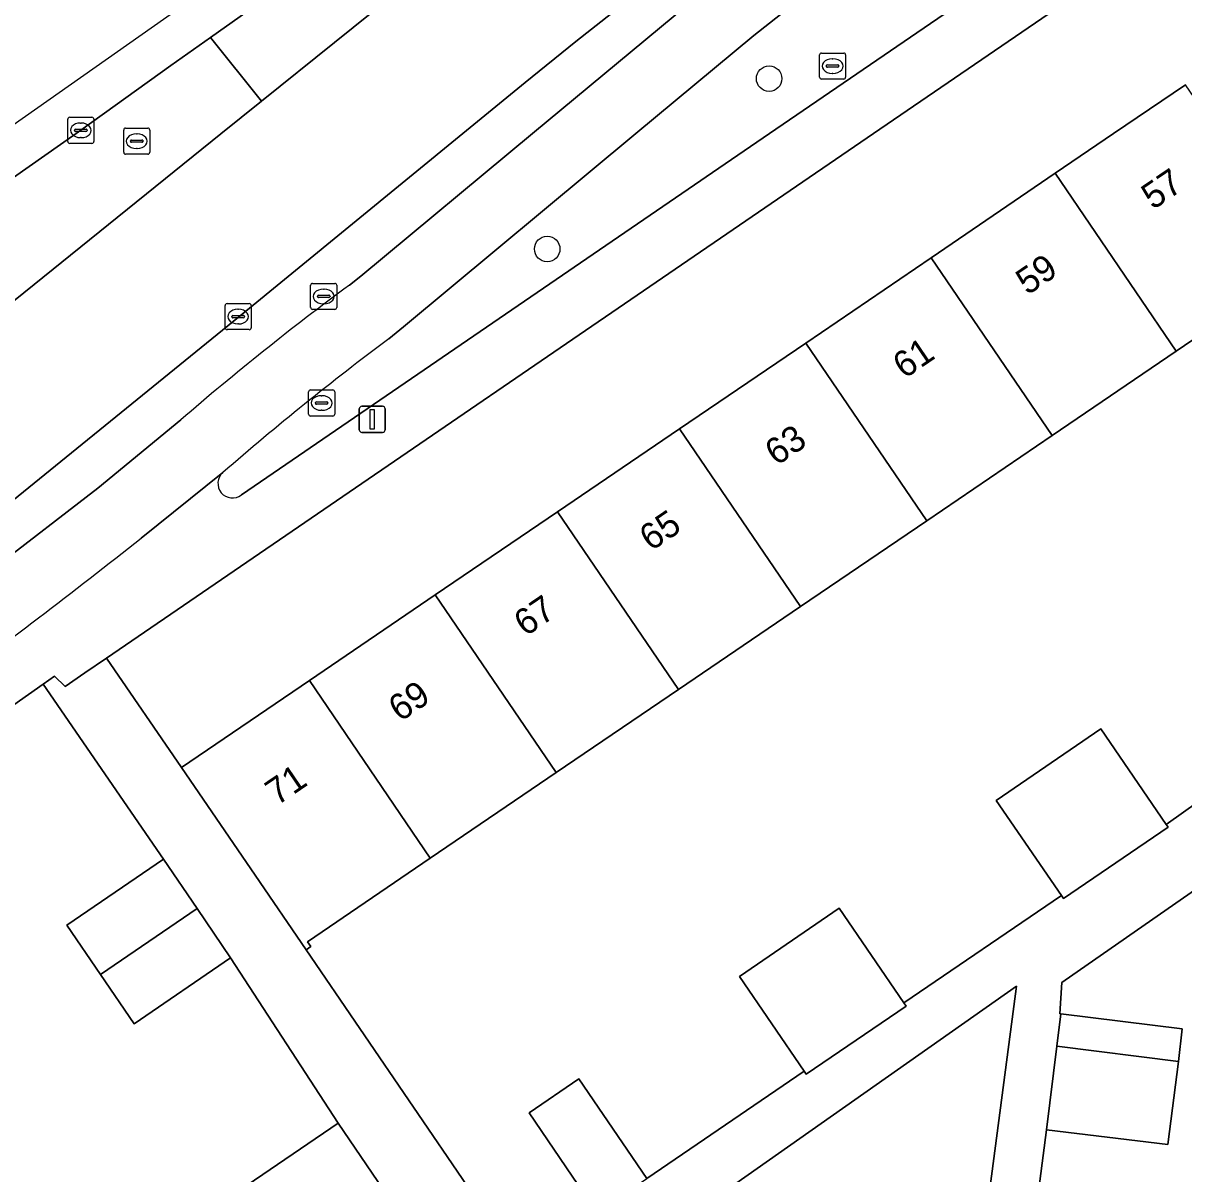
# Model space of a CAD drawing. Extents: x 158086 to 159499, y 382904 to 383981.
# Drawn here: x 158392.46 to 158436.95, y 383460.14 to 383504.23 of the extents above; entities that cross this region are included whole.
import ezdxf

# ---------------------------------------------------------------- set-up
doc = ezdxf.new("R2010")
doc.units = 0
for name, color, linetype in [('IMGEO_Berm_groen', 7, 'Continuous'), ('IMGEO_Boom', 7, 'Continuous'), ('IMGEO_Erf', 7, 'Continuous'), ('IMGEO_Fietspad_gesloten', 7, 'Continuous'), ('IMGEO_Groenvoorziening', 7, 'Continuous'), ('IMGEO_Haag', 7, 'Continuous'), ('IMGEO_Kolk', 7, 'Continuous'), ('IMGEO_Lichtmast', 7, 'Continuous'), ('IMGEO_OVBaan_gesloten', 7, 'Continuous'), ('IMGEO_Pand', 7, 'Continuous'), ('IMGEO_Pand_nummerreeks', 7, 'Continuous'), ('IMGEO_Rijbaan_regionaal_gesloten', 7, 'Continuous'), ('IMGEO_Rioolput', 7, 'Continuous'), ('IMGEO_Voetpad_open', 7, 'Continuous')]:
    doc.layers.add(name, color=color, linetype=linetype)

msp = doc.modelspace()

# ---------------------------------------------------------------- linework, layer by layer
at = {"layer": 'IMGEO_Berm_groen'}
for points in [[(158661.52, 383682.534), (158548.056, 383605.231), (158537.837, 383598.268), (158500, 383572.487), (158425.464, 383521.701), (158412.679, 383512.917), (158399.643, 383503.685), (158401.599, 383501.25), (158412.794, 383510.243), (158418.409, 383514.401), (158426.656, 383520.079), (158500, 383570.082), (158538.968, 383596.649), (158549.805, 383604.037), (158646.334, 383669.776)], [(158445.933, 383521.775), (158444.263, 383520.715), (158443.607, 383520.298), (158436.47, 383515.388), (158427.887, 383509.53), (158424.552, 383506.994), (158420.474, 383503.76), (158415.949, 383500), (158407.038, 383492.595), (158406.477, 383492.138)], [(158400.827, 383486.161), (158421.071, 383500), (158439.869, 383512.85)]]:
    msp.add_lwpolyline(points, dxfattribs=at)
for centre, radius, start, end in [((158472.293, 383403.919), 110.065, 126.72473, 130.97625), ((158400.481, 383486.595), 0.555, 130.7737, 308.56)]:
    msp.add_arc(centre, radius, start, end, dxfattribs=at)
at = {"layer": 'IMGEO_Boom'}
for centre in [(158421.055, 383502.109), (158412.548, 383495.579)]:
    msp.add_circle(centre, 0.489, dxfattribs=at)
at = {"layer": 'IMGEO_Erf'}
for points in [[(158440.823, 383510.78), (158425.055, 383500), (158395.661, 383479.905), (158398.531, 383475.708), (158403.431, 383479.039), (158408.259, 383482.322), (158412.942, 383485.506), (158417.618, 383488.685), (158422.456, 383491.974), (158427.268, 383495.246), (158432.023, 383498.479), (158434.26, 383500), (158437.013, 383501.871)], [(158441.652, 383495.057), (158436.662, 383491.666), (158431.907, 383488.433), (158427.094, 383485.162), (158422.256, 383481.874), (158417.58, 383478.695), (158412.896, 383475.512), (158408.068, 383472.23), (158403.363, 383469.032), (158403.487, 383468.85), (158403.306, 383468.726), (158411.542, 383456.666)], [(158445.696, 383457.413), (158446.422, 383463.225), (158446.488, 383463.752), (158442.489, 383464.245), (158443.151, 383469.614), (158446.94, 383469.147), (158446.967, 383469.365), (158450.419, 383468.929), (158455.379, 383468.303), (158456.813, 383480.799), (158457.368, 383484.677), (158444.77, 383476.084), (158445.033, 383475.699), (158440.69, 383472.737), (158440.004, 383472.854), (158432.277, 383467.47), (158432.204, 383466.269), (158432.235, 383466.267), (158436.886, 383465.698), (158436.746, 383464.446), (158436.343, 383461.26), (158431.692, 383461.829), (158430.837, 383455.239)], [(158407.704, 383449.692), (158411.288, 383452.165), (158409.581, 383454.666), (158406.907, 383452.835), (158405.026, 383455.583), (158407.704, 383457.416), (158407.26, 383458.067), (158403.49, 383455.508), (158402.508, 383456.954), (158400.77, 383459.516), (158404.54, 383462.075), (158400.414, 383468.416), (158396.713, 383465.892), (158395.426, 383467.78), (158394.139, 383469.668), (158397.84, 383472.192), (158393.231, 383478.909), (158389.627, 383476.376), (158385.377, 383473.545), (158373.527, 383465.171)], [(158414.455, 383458.654), (158411.853, 383462.482), (158413.764, 383463.78), (158416.363, 383459.957), (158422.396, 383464.076), (158419.924, 383467.699), (158423.738, 383470.314), (158426.224, 383466.688), (158432.256, 383470.806), (158429.762, 383474.444), (158433.769, 383477.19), (158436.278, 383473.529), (158441.318, 383477.112)]]:
    msp.add_lwpolyline(points, dxfattribs=at)
msp.add_lwpolyline([(158430.534, 383467.331), (158412.293, 383454.502), (158425.326, 383435.97), (158426.393, 383435.872)], close=True, dxfattribs=at)
at = {"layer": 'IMGEO_Fietspad_gesloten'}
for points in [[(158406.477, 383492.138), (158407.038, 383492.595), (158415.949, 383500), (158420.474, 383503.76), (158424.552, 383506.994), (158427.887, 383509.53), (158436.47, 383515.388), (158443.607, 383520.298), (158444.263, 383520.715), (158445.933, 383521.775), (158446.621, 383522.245), (158446.476, 383522.514), (158500, 383559.162), (158541.26, 383587.412), (158544.075, 383589.339), (158618.844, 383640.502), (158640.443, 383655.157), (158646.899, 383659.567), (158648.236, 383660.378)], [(158418.504, 383505.419), (158411.983, 383500), (158405.403, 383494.532), (158404.965, 383494.197)], [(158398.503, 383489.031), (158395.317, 383486.419), (158391.336, 383483.342), (158387.55, 383480.518), (158373.474, 383470.624), (158370.664, 383468.868)], [(158396.988, 383484.502), (158400.118, 383487.016)]]:
    msp.add_lwpolyline(points, dxfattribs=at)
for centre, radius, start, end in [((158471.238, 383404.673), 111.385, 126.51203, 130.76865), ((158472.293, 383403.919), 110.065, 126.72473, 130.97625), ((158263.607, 383652.219), 214.288, 305.82363, 308.49441)]:
    msp.add_arc(centre, radius, start, end, dxfattribs=at)
at = {"layer": 'IMGEO_Groenvoorziening'}
for points in [[(158446.926, 383526.907), (158434.349, 383518.331), (158431.717, 383516.478), (158423.223, 383510.723), (158417.854, 383506.904), (158415.805, 383505.245), (158413.651, 383503.53), (158411.703, 383501.96), (158409.311, 383500), (158400.719, 383492.961), (158389.603, 383483.951), (158388.456, 383482.999), (158387.133, 383481.882), (158384.991, 383480.22), (158382.999, 383478.713), (158373.909, 383472.301), (158372.869, 383471.615)], [(158411.983, 383500), (158418.504, 383505.419)], [(158404.965, 383494.197), (158405.403, 383494.532), (158411.983, 383500)], [(158373.474, 383470.624), (158387.55, 383480.518), (158391.336, 383483.342), (158395.317, 383486.419), (158398.503, 383489.031)]]:
    msp.add_lwpolyline(points, dxfattribs=at)
msp.add_arc((158471.238, 383404.673), 111.385, 126.51203, 130.76865, dxfattribs=at)
at = {"layer": 'IMGEO_Haag'}
for points in [[(158446.926, 383526.907), (158434.349, 383518.331), (158431.717, 383516.478), (158423.223, 383510.723), (158417.854, 383506.904), (158415.805, 383505.245), (158413.651, 383503.53), (158411.703, 383501.96), (158409.311, 383500), (158400.719, 383492.961), (158389.603, 383483.951), (158388.456, 383482.999), (158387.133, 383481.882), (158384.991, 383480.22), (158382.999, 383478.713), (158373.909, 383472.301), (158372.869, 383471.615)], [(158404.965, 383494.197), (158405.403, 383494.532), (158411.983, 383500), (158418.504, 383505.419)], [(158373.474, 383470.624), (158387.55, 383480.518), (158391.336, 383483.342), (158395.317, 383486.419), (158398.503, 383489.031)]]:
    msp.add_lwpolyline(points, dxfattribs=at)
msp.add_arc((158471.238, 383404.673), 111.385, 126.51203, 130.76865, dxfattribs=at)
at = {"layer": 'IMGEO_Kolk'}
for p, q in [((158394.171, 383499.7), (158394.171, 383500.552)), ((158394.246, 383500.626), (158395.098, 383500.626)), ((158394.659, 383500.406), (158394.684, 383500.406)), ((158395.172, 383500.552), (158395.172, 383499.7)), ((158394.43, 383500.12), (158394.43, 383500.132)), ((158394.868, 383500.083), (158394.47, 383500.083)), ((158394.473, 383500.169), (158394.871, 383500.169)), ((158394.914, 383500.132), (158394.914, 383500.12)), ((158395.098, 383499.626), (158394.246, 383499.626)), ((158394.682, 383499.846), (158394.657, 383499.846)), ((158400.2, 383492.562), (158400.2, 383493.414)), ((158400.275, 383493.488), (158401.127, 383493.488)), ((158400.688, 383493.268), (158400.713, 383493.268)), ((158401.201, 383493.414), (158401.201, 383492.562)), ((158400.459, 383492.982), (158400.459, 383492.994)), ((158400.897, 383492.945), (158400.499, 383492.945)), ((158400.502, 383493.031), (158400.9, 383493.031)), ((158400.943, 383492.994), (158400.943, 383492.982)), ((158401.127, 383492.488), (158400.275, 383492.488)), ((158400.711, 383492.708), (158400.686, 383492.708))]:
    msp.add_line(p, q, dxfattribs=at)
for points in [[(158394.171, 383499.7), (158394.171, 383500.552)], [(158394.246, 383500.626), (158395.098, 383500.626)], [(158395.172, 383500.552), (158395.172, 383499.7)], [(158395.098, 383499.626), (158394.246, 383499.626)], [(158400.2, 383492.562), (158400.2, 383493.414)], [(158400.275, 383493.488), (158401.127, 383493.488)], [(158401.201, 383493.414), (158401.201, 383492.562)], [(158401.127, 383492.488), (158400.275, 383492.488)]]:
    msp.add_lwpolyline(points, dxfattribs=at)
for centre, radius, start, end in [((158394.248, 383500.55), 0.0765, 91.552, 178.448), ((158394.248, 383500.55), 0.0765, 91.552, 178.448), ((158395.096, 383500.55), 0.0765, 1.552, 88.448), ((158395.096, 383500.55), 0.0765, 1.552, 88.448), ((158394.47, 383500.129), 0.0403, 85.8775, 175.7526), ((158394.467, 383500.119), 0.0366, 178.938, 274.7102), ((158394.871, 383500.126), 0.043, 264.8664, 352.4533), ((158394.875, 383500.131), 0.0386, 1.7309, 96.639), ((158394.248, 383499.702), 0.0765, 181.552, 268.448), ((158394.248, 383499.702), 0.0765, 181.552, 268.448), ((158395.096, 383499.702), 0.0765, 271.552, 358.448), ((158395.096, 383499.702), 0.0765, 271.552, 358.448), ((158400.277, 383493.412), 0.0765, 91.552, 178.448), ((158400.277, 383493.412), 0.0765, 91.552, 178.448), ((158401.125, 383493.412), 0.0765, 1.552, 88.448), ((158401.125, 383493.412), 0.0765, 1.552, 88.448), ((158400.499, 383492.991), 0.0403, 85.8775, 175.7526), ((158400.496, 383492.981), 0.0366, 178.938, 274.7102), ((158400.9, 383492.988), 0.043, 264.8664, 352.4533), ((158400.904, 383492.993), 0.0386, 1.7309, 96.639), ((158400.277, 383492.564), 0.0765, 181.552, 268.448), ((158400.277, 383492.564), 0.0765, 181.552, 268.448), ((158401.125, 383492.564), 0.0765, 271.552, 358.448), ((158401.125, 383492.564), 0.0765, 271.552, 358.448)]:
    msp.add_arc(centre, radius, start, end, dxfattribs=at)
for centre, major_axis, ratio, start_param, end_param in [((158394.658, 383500.126), (-0.387, 0.002), 0.722429, 4.712389, 7.853982), ((158394.683, 383500.126), (-0.39, 0.002), 0.717154, 1.570796, 4.712389), ((158400.687, 383492.988), (-0.387, 0.002), 0.722429, 4.712389, 7.853982), ((158400.712, 383492.988), (-0.39, 0.002), 0.717154, 1.570796, 4.712389)]:
    msp.add_ellipse(centre, major_axis=major_axis, ratio=ratio, start_param=start_param, end_param=end_param, dxfattribs=at)
at = {"layer": 'IMGEO_Lichtmast'}
for p, q in [((158405.345, 383488.652), (158405.345, 383489.452)), ((158405.345, 383489.452), (158405.345, 383488.652)), ((158405.445, 383489.552), (158406.235, 383489.552)), ((158406.235, 383489.552), (158405.445, 383489.552)), ((158406.335, 383489.452), (158406.335, 383488.652)), ((158406.335, 383488.652), (158406.335, 383489.452)), ((158406.235, 383488.552), (158405.445, 383488.552)), ((158405.445, 383488.552), (158406.235, 383488.552))]:
    msp.add_line(p, q, dxfattribs=at)
msp.add_lwpolyline([(158405.765, 383489.427), (158405.915, 383489.427), (158405.915, 383488.677), (158405.765, 383488.677), (158405.765, 383489.427)], dxfattribs=at)
for centre, start, end in [((158405.445, 383489.452), 90, 180), ((158405.445, 383489.452), 90, 180), ((158406.235, 383489.452), 0, 90), ((158406.235, 383489.452), 360, 90), ((158405.445, 383488.652), 180, 270), ((158405.445, 383488.652), 180, 270), ((158406.235, 383488.652), 270, 0), ((158406.235, 383488.652), 270, 0)]:
    msp.add_arc(centre, 0.1, start, end, dxfattribs=at)
at = {"layer": 'IMGEO_OVBaan_gesloten'}
msp.add_lwpolyline([(158637.817, 383668.138), (158540.809, 383602.111), (158416.544, 383517.531), (158365.354, 383481.561), (158366.291, 383480.217), (158366.7, 383480.506), (158367.706, 383481.204), (158382.012, 383491.237), (158388.342, 383495.7), (158394.487, 383500), (158394.668, 383500.127), (158398.126, 383502.611), (158399.643, 383503.685), (158412.679, 383512.917), (158425.464, 383521.701), (158500, 383572.487), (158537.837, 383598.268), (158548.056, 383605.231), (158661.52, 383682.534)], dxfattribs=at)
at = {"layer": 'IMGEO_Pand'}
for points in [[(158436.662, 383491.666), (158441.652, 383495.057), (158438.287, 383500), (158437.013, 383501.871), (158434.26, 383500), (158432.023, 383498.479)], [(158431.907, 383488.433), (158436.662, 383491.666), (158432.023, 383498.479), (158427.268, 383495.246)], [(158431.907, 383488.433), (158427.268, 383495.246), (158422.456, 383491.974), (158427.094, 383485.162)], [(158422.456, 383491.974), (158417.618, 383488.685), (158422.256, 383481.874), (158427.094, 383485.162)], [(158412.942, 383485.506), (158417.58, 383478.695), (158422.256, 383481.874), (158417.618, 383488.685)], [(158412.942, 383485.506), (158408.259, 383482.322), (158412.896, 383475.512), (158417.58, 383478.695)], [(158412.896, 383475.512), (158408.259, 383482.322), (158403.431, 383479.039), (158408.068, 383472.23)], [(158403.431, 383479.039), (158398.531, 383475.708), (158401.354, 383471.581), (158403.306, 383468.726), (158403.487, 383468.85), (158403.363, 383469.032), (158408.068, 383472.23)], [(158432.256, 383470.806), (158432.339, 383470.685), (158436.351, 383473.423), (158436.278, 383473.529), (158433.769, 383477.19), (158429.762, 383474.444)], [(158395.426, 383467.78), (158399.127, 383470.304), (158397.84, 383472.192), (158394.139, 383469.668)], [(158395.426, 383467.78), (158396.713, 383465.892), (158400.414, 383468.416), (158399.127, 383470.304)], [(158422.396, 383464.076), (158422.478, 383463.956), (158426.306, 383466.568), (158426.224, 383466.688), (158423.738, 383470.314), (158419.924, 383467.699)], [(158432.235, 383466.267), (158432.084, 383465.034), (158436.746, 383464.446), (158436.886, 383465.698)], [(158436.746, 383464.446), (158432.084, 383465.034), (158431.692, 383461.829), (158436.343, 383461.26)], [(158414.455, 383458.654), (158416.363, 383459.957), (158413.764, 383463.78), (158411.853, 383462.482)], [(158406.268, 383459.529), (158404.54, 383462.075), (158400.77, 383459.516), (158402.508, 383456.954)]]:
    msp.add_lwpolyline(points, close=True, dxfattribs=at)
at = {"layer": 'IMGEO_Rijbaan_regionaal_gesloten'}
for points in [[(158500, 383570.082), (158426.656, 383520.079), (158418.409, 383514.401), (158412.794, 383510.243), (158401.599, 383501.25), (158400.032, 383499.992), (158387.83, 383490.16)], [(158389.603, 383483.951), (158400.719, 383492.961), (158409.311, 383500), (158411.703, 383501.96), (158413.651, 383503.53), (158415.805, 383505.245), (158417.854, 383506.904), (158423.223, 383510.723), (158431.717, 383516.478), (158434.349, 383518.331), (158446.926, 383526.907)]]:
    msp.add_lwpolyline(points, dxfattribs=at)
at = {"layer": 'IMGEO_Rioolput'}
for p, q in [((158423.062, 383503.089), (158423.914, 383503.089)), ((158422.987, 383502.163), (158422.987, 383503.015)), ((158423.289, 383502.632), (158423.687, 383502.632)), ((158423.475, 383502.869), (158423.5, 383502.869)), ((158423.988, 383503.015), (158423.988, 383502.163)), ((158423.246, 383502.583), (158423.246, 383502.595)), ((158423.684, 383502.546), (158423.286, 383502.546)), ((158423.498, 383502.309), (158423.473, 383502.309)), ((158423.73, 383502.595), (158423.73, 383502.583)), ((158423.914, 383502.089), (158423.062, 383502.089)), ((158396.314, 383499.286), (158396.314, 383500.138)), ((158396.389, 383500.212), (158397.241, 383500.212)), ((158396.802, 383499.992), (158396.827, 383499.992)), ((158397.315, 383500.138), (158397.315, 383499.286)), ((158396.573, 383499.706), (158396.573, 383499.718)), ((158397.011, 383499.669), (158396.613, 383499.669)), ((158396.616, 383499.755), (158397.014, 383499.755)), ((158397.057, 383499.718), (158397.057, 383499.706)), ((158397.241, 383499.212), (158396.389, 383499.212)), ((158396.825, 383499.432), (158396.8, 383499.432)), ((158403.481, 383493.336), (158403.481, 383494.188)), ((158403.556, 383494.262), (158404.408, 383494.262)), ((158404.482, 383494.188), (158404.482, 383493.336)), ((158403.74, 383493.756), (158403.74, 383493.768)), ((158404.178, 383493.719), (158403.78, 383493.719)), ((158403.783, 383493.805), (158404.181, 383493.805)), ((158403.969, 383494.042), (158403.994, 383494.042)), ((158404.224, 383493.768), (158404.224, 383493.756)), ((158404.408, 383493.262), (158403.556, 383493.262)), ((158403.992, 383493.482), (158403.967, 383493.482)), ((158403.476, 383490.177), (158404.328, 383490.177)), ((158403.401, 383489.251), (158403.401, 383490.103)), ((158403.703, 383489.72), (158404.101, 383489.72)), ((158403.889, 383489.957), (158403.914, 383489.957)), ((158404.402, 383490.103), (158404.402, 383489.251)), ((158403.66, 383489.671), (158403.66, 383489.683)), ((158404.098, 383489.634), (158403.7, 383489.634)), ((158403.912, 383489.397), (158403.887, 383489.397)), ((158404.144, 383489.683), (158404.144, 383489.671)), ((158404.328, 383489.177), (158403.476, 383489.177))]:
    msp.add_line(p, q, dxfattribs=at)
for points in [[(158423.062, 383503.089), (158423.914, 383503.089)], [(158422.987, 383502.163), (158422.987, 383503.015)], [(158423.988, 383503.015), (158423.988, 383502.163)], [(158423.914, 383502.089), (158423.062, 383502.089)], [(158396.314, 383499.286), (158396.314, 383500.138)], [(158396.389, 383500.212), (158397.241, 383500.212)], [(158397.315, 383500.138), (158397.315, 383499.286)], [(158397.241, 383499.212), (158396.389, 383499.212)], [(158403.481, 383493.336), (158403.481, 383494.188)], [(158403.556, 383494.262), (158404.408, 383494.262)], [(158404.482, 383494.188), (158404.482, 383493.336)], [(158404.408, 383493.262), (158403.556, 383493.262)], [(158403.476, 383490.177), (158404.328, 383490.177)], [(158403.401, 383489.251), (158403.401, 383490.103)], [(158404.402, 383490.103), (158404.402, 383489.251)], [(158404.328, 383489.177), (158403.476, 383489.177)]]:
    msp.add_lwpolyline(points, dxfattribs=at)
for centre, radius, start, end in [((158423.064, 383503.013), 0.0765, 91.552, 178.448), ((158423.064, 383503.013), 0.0765, 91.552, 178.448), ((158423.912, 383503.013), 0.0765, 1.552, 88.448), ((158423.912, 383503.013), 0.0765, 1.552, 88.448), ((158423.286, 383502.592), 0.0403, 85.8775, 175.7526), ((158423.691, 383502.594), 0.0386, 1.7309, 96.639), ((158423.064, 383502.165), 0.0765, 181.552, 268.448), ((158423.064, 383502.165), 0.0765, 181.552, 268.448), ((158423.283, 383502.582), 0.0366, 178.938, 274.7102), ((158423.687, 383502.589), 0.043, 264.8664, 352.4533), ((158423.912, 383502.165), 0.0765, 271.552, 358.448), ((158423.912, 383502.165), 0.0765, 271.552, 358.448), ((158396.391, 383500.136), 0.0765, 91.552, 178.448), ((158396.391, 383500.136), 0.0765, 91.552, 178.448), ((158397.239, 383500.136), 0.0765, 1.552, 88.448), ((158397.239, 383500.136), 0.0765, 1.552, 88.448), ((158396.613, 383499.715), 0.0403, 85.8775, 175.7526), ((158396.61, 383499.705), 0.0366, 178.938, 274.7102), ((158397.014, 383499.712), 0.043, 264.8664, 352.4533), ((158397.018, 383499.717), 0.0386, 1.7309, 96.639), ((158396.391, 383499.288), 0.0765, 181.552, 268.448), ((158396.391, 383499.288), 0.0765, 181.552, 268.448), ((158397.239, 383499.288), 0.0765, 271.552, 358.448), ((158397.239, 383499.288), 0.0765, 271.552, 358.448), ((158403.558, 383494.186), 0.0765, 91.552, 178.448), ((158403.558, 383494.186), 0.0765, 91.552, 178.448), ((158404.406, 383494.186), 0.0765, 1.552, 88.448), ((158404.406, 383494.186), 0.0765, 1.552, 88.448), ((158403.78, 383493.765), 0.0403, 85.8775, 175.7526), ((158403.777, 383493.755), 0.0366, 178.938, 274.7102), ((158404.181, 383493.762), 0.043, 264.8664, 352.4533), ((158404.185, 383493.767), 0.0386, 1.7309, 96.639), ((158403.558, 383493.338), 0.0765, 181.552, 268.448), ((158403.558, 383493.338), 0.0765, 181.552, 268.448), ((158404.406, 383493.338), 0.0765, 271.552, 358.448), ((158404.406, 383493.338), 0.0765, 271.552, 358.448), ((158403.478, 383490.101), 0.0765, 91.552, 178.448), ((158403.478, 383490.101), 0.0765, 91.552, 178.448), ((158404.326, 383490.101), 0.0765, 1.552, 88.448), ((158404.326, 383490.101), 0.0765, 1.552, 88.448), ((158403.7, 383489.68), 0.0403, 85.8775, 175.7526), ((158404.105, 383489.682), 0.0386, 1.7309, 96.639), ((158403.478, 383489.253), 0.0765, 181.552, 268.448), ((158403.478, 383489.253), 0.0765, 181.552, 268.448), ((158403.697, 383489.67), 0.0366, 178.938, 274.7102), ((158404.101, 383489.677), 0.043, 264.8664, 352.4533), ((158404.326, 383489.253), 0.0765, 271.552, 358.448), ((158404.326, 383489.253), 0.0765, 271.552, 358.448)]:
    msp.add_arc(centre, radius, start, end, dxfattribs=at)
for centre, major_axis, ratio, start_param, end_param in [((158423.474, 383502.589), (-0.387, 0.002), 0.722429, 4.712389, 7.853982), ((158423.499, 383502.589), (-0.39, 0.002), 0.717154, 1.570796, 4.712389), ((158396.801, 383499.712), (-0.387, 0.002), 0.722429, 4.712389, 7.853982), ((158396.826, 383499.712), (-0.39, 0.002), 0.717154, 1.570796, 4.712389), ((158403.968, 383493.762), (-0.387, 0.002), 0.722429, 4.712389, 7.853982), ((158403.993, 383493.762), (-0.39, 0.002), 0.717154, 1.570796, 4.712389), ((158403.888, 383489.677), (-0.387, 0.002), 0.722429, 4.712389, 7.853982), ((158403.913, 383489.677), (-0.39, 0.002), 0.717154, 1.570796, 4.712389)]:
    msp.add_ellipse(centre, major_axis=major_axis, ratio=ratio, start_param=start_param, end_param=end_param, dxfattribs=at)
at = {"layer": 'IMGEO_Voetpad_open'}
for points in [[(158446.209, 383517.165), (158439.869, 383512.85), (158421.071, 383500), (158400.827, 383486.161)], [(158373.527, 383465.171), (158385.377, 383473.545), (158389.627, 383476.376), (158393.231, 383478.909), (158393.66, 383479.21), (158394.072, 383478.817), (158394.824, 383479.333), (158395.661, 383479.905), (158425.055, 383500), (158440.823, 383510.78), (158443.237, 383512.402), (158443.265, 383512.415), (158446.147, 383514.393)], [(158387.83, 383490.16), (158400.032, 383499.992), (158401.599, 383501.25), (158399.643, 383503.685), (158398.126, 383502.611), (158394.668, 383500.127), (158394.487, 383500), (158388.342, 383495.7), (158382.012, 383491.237), (158367.706, 383481.204), (158366.7, 383480.506), (158366.291, 383480.217), (158363.926, 383478.548)], [(158400.118, 383487.016), (158396.988, 383484.502)], [(158411.542, 383456.666), (158403.306, 383468.726), (158401.354, 383471.581), (158398.531, 383475.708), (158395.661, 383479.905), (158394.824, 383479.333), (158394.072, 383478.817), (158393.66, 383479.21), (158393.231, 383478.909), (158397.84, 383472.192), (158399.127, 383470.304), (158400.414, 383468.416), (158404.54, 383462.075), (158406.268, 383459.529)], [(158441.318, 383477.112), (158436.278, 383473.529), (158436.351, 383473.423), (158432.339, 383470.685), (158432.256, 383470.806), (158426.224, 383466.688), (158426.306, 383466.568), (158422.478, 383463.956), (158422.396, 383464.076), (158416.363, 383459.957)], [(158430.837, 383455.239), (158431.692, 383461.829), (158432.084, 383465.034), (158432.235, 383466.267), (158432.204, 383466.269), (158432.277, 383467.47), (158440.004, 383472.854)]]:
    msp.add_lwpolyline(points, dxfattribs=at)
msp.add_lwpolyline([(158412.293, 383454.502), (158430.534, 383467.331), (158426.393, 383435.872), (158425.326, 383435.97)], close=True, dxfattribs=at)
for centre, radius, start, end in [((158400.481, 383486.595), 0.555, 130.7737, 308.56), ((158263.607, 383652.219), 214.288, 305.82363, 308.49441)]:
    msp.add_arc(centre, radius, start, end, dxfattribs=at)

# ---------------------------------------------------------------- texts
at = {"layer": 'IMGEO_Pand_nummerreeks'}
for s, p in [('57', (158435.769, 383497.059)), ('59', (158430.959, 383493.788)), ('61', (158426.242, 383490.581)), ('63', (158421.339, 383487.248)), ('65', (158416.528, 383483.977)), ('67', (158411.718, 383480.707)), ('69', (158406.908, 383477.436)), ('71', (158402.191, 383474.229))]:
    msp.add_text(s, height=1, rotation=34.2113, dxfattribs=at).set_placement(p)

doc.saveas('drawing.dxf')
